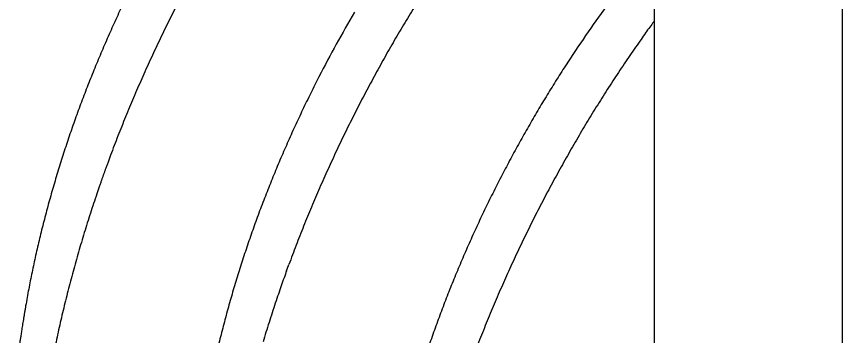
# Model space of a CAD drawing. Extents: x 99862 to 103151, y 100000 to 105076.
# Drawn here: x 100879.8 to 100883.043, y 104495.617 to 104496.868 of the extents above; entities that cross this region are included whole.
import ezdxf

# ---------------------------------------------------------------- set-up
doc = ezdxf.new("R2010")
doc.units = 0
for name, color, linetype in [('Level 11', 7, 'Continuous'), ('Level 2', 7, 'Continuous'), ('Level 6', 7, 'Continuous')]:
    doc.layers.add(name, color=color, linetype=linetype)

msp = doc.modelspace()

# ---------------------------------------------------------------- linework, layer by layer
at = {"layer": 'Level 11'}
for p, q in [((100883.0435, 104484.6716), (100883.0435, 104497.9397)), ((100882.3038, 104497.5127), (100882.3038, 104485.9527))]:
    msp.add_line(p, q, dxfattribs=at)
at = {"layer": 'Level 2'}
msp.add_line((100883.0435, 104483.651), (100883.0435, 104498.9603), dxfattribs=at)
at = {"layer": 'Level 6'}
msp.add_line((100880.8605, 104495.8702), (100880.8695, 104495.8949), dxfattribs=at)
for points, degree in [([(100882.1372, 104496.9362), (100882.1096, 104496.8984), (100882.0543, 104496.8228), (100882.0015, 104496.7438), (100881.9752, 104496.7043)], 3), ([(100880.2242, 104496.9294), (100880.2139, 104496.9076), (100880.1932, 104496.864), (100880.1735, 104496.8201), (100880.1637, 104496.7981)], 3), ([(100880.4317, 104496.9167), (100880.4194, 104496.8926), (100880.3949, 104496.8443), (100880.3714, 104496.7956), (100880.3596, 104496.7712)], 3), ([(100881.3666, 104496.9122), (100881.3526, 104496.8893), (100881.3245, 104496.8435), (100881.2973, 104496.797), (100881.2836, 104496.7738)], 3), ([(100881.1269, 104496.8854), (100881.1029, 104496.8436), (100881.0549, 104496.7602), (100881.0102, 104496.6745), (100880.9878, 104496.6317)], 3), ([(100882.3038, 104496.85), (100882.2967, 104496.8403), (100882.2741, 104496.8092), (100882.2519, 104496.7775), (100882.2367, 104496.7558)], 3), ([(100880.1637, 104496.7981), (100880.154, 104496.7761), (100880.1347, 104496.7321), (100880.1164, 104496.6878), (100880.1072, 104496.6656)], 3), ([(100880.3596, 104496.7712), (100880.348, 104496.7467), (100880.3249, 104496.6977), (100880.3028, 104496.6483), (100880.2917, 104496.6236)], 3), ([(100881.2836, 104496.7738), (100881.2702, 104496.7504), (100881.2433, 104496.7036), (100881.2173, 104496.6562), (100881.2043, 104496.6325)], 3), ([(100882.2367, 104496.7558), (100882.2216, 104496.734), (100882.1913, 104496.6902), (100882.1619, 104496.6456), (100882.1471, 104496.6233)], 3), ([(100881.9752, 104496.7043), (100881.9621, 104496.6843), (100881.9361, 104496.6444), (100881.9108, 104496.6038), (100881.8981, 104496.5835)], 3), ([(100880.1072, 104496.6656), (100880.0983, 104496.6435), (100880.0803, 104496.5991), (100880.0634, 104496.5546), (100880.055, 104496.5323)], 3), ([(100880.2917, 104496.6236), (100880.2809, 104496.5988), (100880.2591, 104496.5492), (100880.2386, 104496.4993), (100880.2283, 104496.4743)], 3), ([(100880.9878, 104496.6317), (100880.9769, 104496.6101), (100880.955, 104496.5671), (100880.9341, 104496.5236), (100880.9236, 104496.5019)], 3), ([(100881.2043, 104496.6325), (100881.1915, 104496.6087), (100881.1658, 104496.5611), (100881.1411, 104496.513), (100881.1288, 104496.4889)], 3), ([(100882.1471, 104496.6233), (100882.1325, 104496.6008), (100882.1034, 104496.5559), (100882.0751, 104496.5102), (100882.0609, 104496.4873)], 3), ([(100881.8981, 104496.5835), (100881.8856, 104496.5631), (100881.8605, 104496.5223), (100881.8363, 104496.4808), (100881.8241, 104496.46)], 3), ([(100880.055, 104496.5323), (100880.0467, 104496.5101), (100880.0302, 104496.4655), (100880.0148, 104496.4209), (100880.0071, 104496.3986)], 3), ([(100880.9236, 104496.5019), (100880.9133, 104496.4801), (100880.8927, 104496.4365), (100880.873, 104496.3926), (100880.8632, 104496.3706)], 3), ([(100881.1288, 104496.4889), (100881.1166, 104496.4647), (100881.0923, 104496.4163), (100881.069, 104496.3674), (100881.0573, 104496.3429)], 3), ([(100882.0609, 104496.4873), (100882.0469, 104496.4643), (100882.0189, 104496.4183), (100881.9918, 104496.3716), (100881.9783, 104496.3482)], 3), ([(100880.2283, 104496.4743), (100880.2181, 104496.4493), (100880.1979, 104496.3992), (100880.1789, 104496.3489), (100880.1694, 104496.3237)], 3), ([(100881.8241, 104496.46), (100881.8121, 104496.4392), (100881.7881, 104496.3975), (100881.7649, 104496.3552), (100881.7533, 104496.3341)], 3), ([(100880.0071, 104496.3986), (100879.9996, 104496.3762), (100879.9846, 104496.3315), (100879.9707, 104496.2869), (100879.9637, 104496.2645)], 3), ([(100880.8632, 104496.3706), (100880.8536, 104496.3486), (100880.8343, 104496.3046), (100880.816, 104496.2604), (100880.8069, 104496.2382)], 3), ([(100880.1694, 104496.3237), (100880.1506, 104496.2733), (100880.1326, 104496.2227), (100880.1153, 104496.1721)], 2), ([(100881.0573, 104496.3429), (100881.0459, 104496.3184), (100881.0229, 104496.2693), (100881.0011, 104496.2198), (100880.9902, 104496.195)], 3), ([(100881.7533, 104496.3341), (100881.7419, 104496.3129), (100881.719, 104496.2704), (100881.6971, 104496.2275), (100881.6861, 104496.206)], 3), ([(100881.9783, 104496.3482), (100881.9649, 104496.3247), (100881.9382, 104496.2778), (100881.9124, 104496.2301), (100881.8995, 104496.2063)], 3), ([(100879.9637, 104496.2645), (100879.957, 104496.2422), (100879.9435, 104496.1975), (100879.9311, 104496.1528), (100879.9249, 104496.1305)], 3), ([(100880.8069, 104496.2382), (100880.798, 104496.2161), (100880.7801, 104496.1718), (100880.7632, 104496.1272), (100880.7548, 104496.105)], 3), ([(100880.9902, 104496.195), (100880.9794, 104496.1702), (100880.958, 104496.1205), (100880.9377, 104496.0705), (100880.9275, 104496.0455)], 3), ([(100881.6861, 104496.206), (100881.6752, 104496.1845), (100881.6536, 104496.1415), (100881.6329, 104496.098), (100881.6225, 104496.0762)], 3), ([(100881.8995, 104496.2063), (100881.8868, 104496.1824), (100881.8613, 104496.1346), (100881.8369, 104496.0862), (100881.8247, 104496.0621)], 3), ([(100880.1153, 104496.1721), (100880.1068, 104496.1467), (100880.0898, 104496.096), (100880.074, 104496.0452), (100880.0662, 104496.0198)], 3), ([(100879.9249, 104496.1305), (100879.9189, 104496.1082), (100879.9068, 104496.0636), (100879.896, 104496.0192), (100879.8906, 104495.997)], 3), ([(100880.7548, 104496.105), (100880.7466, 104496.0827), (100880.7301, 104496.0381), (100880.7148, 104495.9934), (100880.7071, 104495.9711)], 3), ([(100881.6225, 104496.0762), (100881.6123, 104496.0544), (100881.592, 104496.0109), (100881.5726, 104495.9669), (100881.5629, 104495.945)], 3), ([(100881.8247, 104496.0621), (100881.8127, 104496.0378), (100881.7886, 104495.9892), (100881.7655, 104495.9402), (100881.754, 104495.9156)], 3), ([(100880.9275, 104496.0455), (100880.9176, 104496.0205), (100880.8976, 104495.9704), (100880.8789, 104495.92), (100880.8695, 104495.8949)], 3), ([(100879.8906, 104495.997), (100879.8853, 104495.9748), (100879.8748, 104495.9304), (100879.8655, 104495.8863), (100879.8609, 104495.8642)], 3), ([(100880.0662, 104496.0198), (100880.0585, 104495.9944), (100880.0431, 104495.9436), (100880.0291, 104495.8927), (100880.022, 104495.8673)], 3), ([(100880.7071, 104495.9711), (100880.6996, 104495.9487), (100880.6846, 104495.904), (100880.6707, 104495.8593), (100880.6638, 104495.837)], 3), ([(100881.5629, 104495.945), (100881.5534, 104495.923), (100881.5344, 104495.879), (100881.5164, 104495.8347), (100881.5074, 104495.8125)], 3), ([(100881.754, 104495.9156), (100881.7427, 104495.891), (100881.72, 104495.8418), (100881.6985, 104495.7922), (100881.6877, 104495.7674)], 3), ([(100879.8609, 104495.8642), (100879.8564, 104495.8422), (100879.8475, 104495.7982), (100879.8397, 104495.7545), (100879.8359, 104495.7327)], 3), ([(100880.022, 104495.8673), (100880.0152, 104495.8418), (100880.0016, 104495.7909), (100879.9892, 104495.7401), (100879.983, 104495.7147)], 3), ([(100880.8605, 104495.8702), (100880.8544, 104495.8532), (100880.8392, 104495.811), (100880.8249, 104495.7686), (100880.8163, 104495.7433)], 3), ([(100880.6638, 104495.837), (100880.657, 104495.8146), (100880.6435, 104495.7699), (100880.6312, 104495.7253), (100880.625, 104495.703)], 3), ([(100881.5074, 104495.8125), (100881.4986, 104495.7903), (100881.4809, 104495.7459), (100881.4643, 104495.7013), (100881.456, 104495.6791)], 3), ([(100881.6877, 104495.7674), (100881.6771, 104495.7425), (100881.6559, 104495.6928), (100881.6358, 104495.6427), (100881.6257, 104495.6176)], 3), ([(100879.8359, 104495.7327), (100879.8212, 104495.6457), (100879.8083, 104495.5592), (100879.8, 104495.4747)], 2), ([(100880.8163, 104495.7433), (100880.8079, 104495.718), (100880.7912, 104495.6673), (100880.7757, 104495.6165), (100880.7679, 104495.5912)], 3), ([(100879.983, 104495.7147), (100879.9771, 104495.6892), (100879.9651, 104495.6384), (100879.9546, 104495.5877), (100879.9493, 104495.5623)], 3), ([(100880.625, 104495.703), (100880.619, 104495.6807), (100880.6071, 104495.6362), (100880.5963, 104495.5918), (100880.5909, 104495.5696)], 3), ([(100881.456, 104495.6791), (100881.4479, 104495.6567), (100881.4317, 104495.6121), (100881.4165, 104495.5674), (100881.409, 104495.545)], 3), ([(100881.6257, 104495.6176), (100881.6159, 104495.5925), (100881.5962, 104495.5423), (100881.5777, 104495.4919), (100881.5685, 104495.4667)], 3)]:
    msp.add_open_spline(points, degree=degree, dxfattribs=at)

doc.saveas('drawing.dxf')
